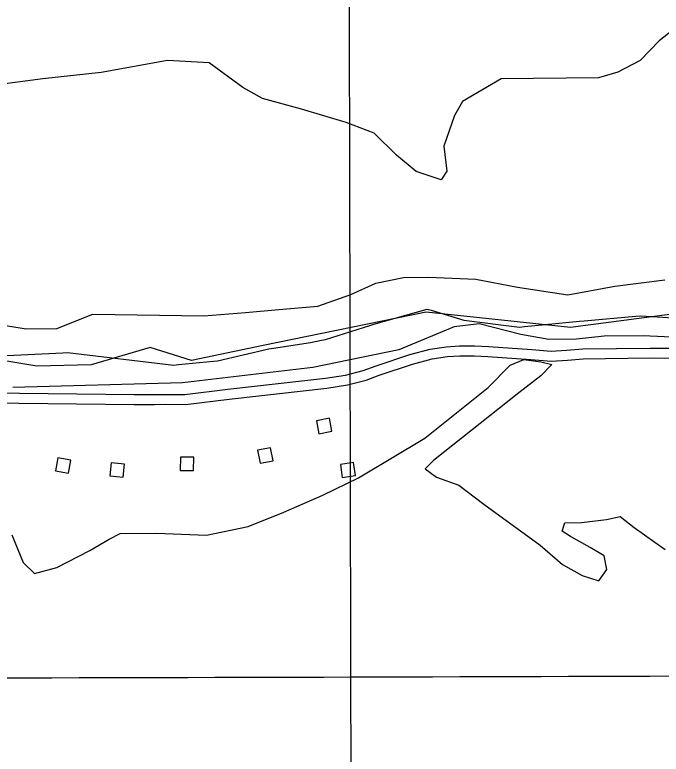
# Model space of a CAD drawing. Extents: x 3329297 to 3367176, y 649250 to 674653.
# Drawn here: x 3358699 to 3360653, y 660508 to 662741 of the extents above; entities that cross this region are included whole.
import ezdxf

# ---------------------------------------------------------------- set-up
doc = ezdxf.new("R2010")
doc.units = 0
for name, color, linetype in [('V-BLDG-OTLN', 7, 'Continuous'), ('V-GRID-MAJR', 7, 'Continuous'), ('V-ROAD-CNTR', 7, 'Continuous'), ('V-SITE-VEGE', 7, 'Continuous'), ('V-TOPO-BNDY', 7, 'Continuous'), ('V-TOPO-SHOR', 7, 'Continuous')]:
    doc.layers.add(name, color=color, linetype=linetype)

msp = doc.modelspace()

# ---------------------------------------------------------------- linework, layer by layer
at = {"layer": 'V-BLDG-OTLN'}
for points in [[(3359650.06866231, 661522.6109280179), (3359610.782740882, 661515.090943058), (3359618.3017258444, 661475.804021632), (3359657.58864727, 661483.324006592)], [(3359472.1660181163, 661433.59010606), (3359432.870096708, 661426.1201209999), (3359440.340081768, 661386.8241995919), (3359479.6360031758, 661394.2941846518)], [(3358868.771224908, 661395.6781818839), (3358829.3933036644, 661402.7041678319), (3358822.3663177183, 661363.326246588), (3358861.7442389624, 661356.3002606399)], [(3359239.860482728, 661404.55016414), (3359199.8645627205, 661405.1221629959), (3359199.292563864, 661365.1262429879), (3359239.2884838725, 661364.5542441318)], [(3359030.5119014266, 661384.223204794), (3358990.713981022, 661388.243196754), (3358986.693989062, 661348.44527635), (3359026.4919094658, 661344.4262843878)], [(3359722.6605171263, 661388.6721958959), (3359683.090596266, 661382.818207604), (3359688.945584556, 661343.2482867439), (3359728.514505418, 661349.103275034)]]:
    msp.add_lwpolyline(points, close=True, dxfattribs=at)
at = {"layer": 'V-GRID-MAJR'}
for points in [[(3359728.213, 654681.765), (3359714.992, 660741.233), (3359701.768, 666802.639), (3359688.544, 672864.0700000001), (3359688.54, 672865.981)], [(3333421.13, 660693.428), (3338679.904, 660701.46), (3343938.678, 660710.256), (3349197.451, 660719.817), (3354456.222, 660730.142), (3359714.992, 660741.233), (3364973.7600000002, 660753.089), (3364973.761, 660753.089)]]:
    msp.add_spline(points, degree=3, dxfattribs=at)
at = {"layer": 'V-ROAD-CNTR'}
for points in [[(3358625.7867108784, 661599.455774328), (3359059.6628431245, 661593.7617857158), (3359121.2057200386, 661594.038785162), (3359155.128652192, 661594.5567841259), (3359213.2565359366, 661593.811785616), (3359343.0682763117, 661610.160752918), (3359637.7446869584, 661643.3806864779), (3359698.1845660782, 661652.933667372), (3359752.0944582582, 661666.635639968), (3359790.9603805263, 661680.550612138), (3359892.65817713, 661714.77954368), (3359954.785052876, 661731.228510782), (3360003.27795589, 661738.62949598), (3360043.073876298, 661740.8764914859), (3360088.950784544, 661740.8114916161), (3360130.700701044, 661739.087495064), (3360261.2414399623, 661729.828513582), (3360320.426321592, 661725.042523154), (3360366.883228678, 661728.186516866), (3360415.5271313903, 661732.2225087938), (3360619.394723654, 661734.5835040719), (3360698.4805654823, 661733.6795058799)], [(3358623.4387155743, 661569.4838342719), (3359059.532843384, 661563.761845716), (3359121.5017194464, 661564.0408451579), (3359155.1646521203, 661564.5548441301), (3359214.9465325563, 661563.7878456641), (3359346.6222692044, 661580.3708124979), (3359641.76867891, 661613.64474595), (3359704.234553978, 661623.5177262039), (3359760.864440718, 661637.9116974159), (3359800.802360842, 661652.2086688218), (3359901.292159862, 661686.031601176), (3359960.905040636, 661701.8145696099), (3360006.3939496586, 661708.7575557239), (3360043.89787465, 661710.8745514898), (3360088.310785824, 661710.811551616), (3360129.020704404, 661709.131554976), (3360258.971444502, 661699.9145734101), (3360320.228321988, 661694.960583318), (3360369.13722417, 661698.2705766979), (3360416.9431285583, 661702.236568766), (3360619.39672365, 661704.581564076), (3360696.760568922, 661703.6975658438)]]:
    msp.add_lwpolyline(points, dxfattribs=at)
at = {"layer": 'V-SITE-VEGE'}
for p, q in [((3360688.457, 662695.8200000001), (3360646.8540000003, 662661.7720000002)), ((3360646.8540000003, 662661.772), (3360588.748, 662602.3579999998)), ((3359160.901, 662602.649), (3358959.738, 662566.757)), ((3359286.967, 662595.712), (3359160.901, 662602.649)), ((3359388.616, 662521.3589999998), (3359286.967, 662595.712)), ((3360588.748, 662602.358), (3360521.95, 662568.017)), ((3358959.738, 662566.757), (3358783.575, 662547.938)), ((3360521.95, 662568.017), (3360463.359, 662550.558)), ((3358783.575, 662547.938), (3358506.8310000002, 662511.1730000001)), ((3360169.43, 662547.162), (3360052.6350000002, 662478.677)), ((3360463.359, 662550.558), (3360169.43, 662547.162)), ((3359447.789, 662488.475), (3359388.616, 662521.3589999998)), ((3359565.747, 662456.27), (3359447.789, 662488.475)), ((3360052.6350000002, 662478.677), (3360027.926, 662436.4329999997)), ((3359700.6, 662415.867), (3359565.747, 662456.27)), ((3360027.926, 662436.4329999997), (3359995.399, 662343.747)), ((3359784.965, 662383.275), (3359700.6, 662415.867)), ((3359852.926, 662316.9239999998), (3359784.965, 662383.275)), ((3359995.399, 662343.747), (3360004.671, 662268.327)), ((3359912.293, 662267.26), (3359852.926, 662316.9239999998)), ((3359988.166, 662242.958), (3359912.293, 662267.26)), ((3360004.671, 662268.327), (3359988.166, 662242.958)), ((3359790.202, 661930.171), (3359873.988, 661947.922)), ((3359873.988, 661947.922), (3359949.569, 661948.7960000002)), ((3359949.569, 661948.7960000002), (3360092.431, 661942.0540000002)), ((3360092.431, 661942.054), (3360218.691, 661918.336)), ((3360512.62, 661921.732), (3360663.59, 661940.2600000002)), ((3359715.0100000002, 661895.734), (3359790.202, 661930.171)), ((3360218.691, 661918.3360000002), (3360370.144, 661894.9090000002)), ((3360370.144, 661894.909), (3360512.62, 661921.732)), ((3359614.6210000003, 661861.004), (3359715.0100000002, 661895.734)), ((3359396.468, 661841.7020000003), (3359497.145, 661851.2580000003)), ((3359497.145, 661851.2580000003), (3359614.6210000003, 661861.004)), ((3358825.8910000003, 661793.152), (3358934.58, 661836.3690000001)), ((3358934.58, 661836.3690000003), (3359270.596, 661831.8570000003)), ((3359270.596, 661831.857), (3359396.468, 661841.702)), ((3358590.457, 661815.6080000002), (3358733.514, 661792.0850000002)), ((3360102.381, 661807.898), (3360026.895, 661798.635)), ((3360228.736, 661775.7890000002), (3360102.381, 661807.898)), ((3358733.514, 661792.085), (3358825.8910000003, 661793.152)), ((3360026.895, 661798.6350000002), (3359859.711, 661729.5680000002)), ((3360312.909, 661759.9790000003), (3360228.736, 661775.7890000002)), ((3360396.889, 661760.9470000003), (3360312.909, 661759.9790000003)), ((3360480.771, 661770.3090000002), (3360396.889, 661760.9470000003)), ((3360598.345, 661771.667), (3360480.771, 661770.3090000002)), ((3360732.808, 661764.828), (3360598.345, 661771.667)), ((3359859.711, 661729.5680000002), (3359599.955, 661676.2150000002)), ((3359599.955, 661676.2150000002), (3359205.738, 661629.7010000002)), ((3359205.738, 661629.701), (3358693.559, 661615.3939999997))]:
    msp.add_line(p, q, dxfattribs=at)
msp.add_lwpolyline([(3358690.291, 661170.587), (3358724.8510000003, 661087.0650000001), (3358758.8310000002, 661053.89), (3358825.819, 661071.4450000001), (3358926.014, 661122.956), (3358984.412, 661157.199), (3359017.809, 661174.3690000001), (3359126.984, 661175.631), (3359278.245, 661168.985), (3359403.923, 661195.613), (3359512.612, 661238.828), (3359629.6, 661290.532), (3359738.193, 661342.137), (3359938.387, 661461.935), (3360129.795, 661615.201), (3360196.204, 661683.105), (3360237.9990000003, 661700.372), (3360288.484, 661692.563), (3360322.1720000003, 661684.561), (3360288.97, 661650.609), (3360222.367, 661599.487), (3359964.356, 661395.101), (3359939.452, 661369.638), (3359973.336, 661344.853), (3360040.81, 661320.457), (3360117.071, 661262.593), (3360286.484, 661138.6730000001), (3360354.344, 661080.712), (3360413.519, 661047.83), (3360464.098, 661031.63), (3360488.906, 661065.483), (3360480.026, 661107.34), (3360437.7430000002, 661132.027), (3360378.5700000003, 661164.912), (3360353.183, 661181.402), (3360361.289, 661206.672), (3360411.678, 661207.254), (3360487.163, 661216.517), (3360529.055, 661225.393), (3360571.432, 661192.316), (3360664.585, 661126.258)], dxfattribs=at)
at = {"layer": 'V-TOPO-BNDY'}
for p, q in [((3359784.003, 661806.3859999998), (3359945.657, 661851.8779999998)), ((3359945.657, 661851.878), (3359957.089, 661848.43)), ((3359957.089, 661848.4299999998), (3360056.718, 661818.746)), ((3360420.142, 661816.501), (3360576.265, 661830.4359999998)), ((3360576.265, 661830.4359999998), (3360590.827, 661832.091)), ((3360590.827, 661832.091), (3360788.024, 661818.8159999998)), ((3359771.7060000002, 661802.925), (3359784.003, 661806.3859999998)), ((3360056.718, 661818.746), (3360224.9, 661797.8559999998)), ((3360239.1520000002, 661799.224), (3360406.089, 661815.16)), ((3360406.089, 661815.16), (3360420.142, 661816.501)), ((3359637.988, 661760.626), (3359771.7060000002, 661802.925)), ((3360224.9, 661797.8559999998), (3360239.1520000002, 661799.2239999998)), ((3359625.7460000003, 661758.1889999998), (3359637.988, 661760.6259999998)), ((3359480.534, 661734.0349999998), (3359592.75, 661751.623)), ((3359592.75, 661751.623), (3359625.7460000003, 661758.1889999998)), ((3358652.698, 661711.0499999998), (3358844.778, 661720.4439999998)), ((3358844.778, 661720.4439999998), (3358858.579, 661721.12)), ((3358858.579, 661721.12), (3359179.963, 661683.199)), ((3359312.029, 661695.946), (3359467.183, 661731.9409999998)), ((3359467.183, 661731.9409999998), (3359480.534, 661734.0349999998)), ((3359194.22, 661684.375), (3359299.454, 661694.711)), ((3359299.454, 661694.711), (3359312.029, 661695.946)), ((3359179.963, 661683.199), (3359194.22, 661684.375))]:
    msp.add_line(p, q, dxfattribs=at)
at = {"layer": 'V-TOPO-SHOR'}
msp.add_lwpolyline([(3364972.0318293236, 661496.1451057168), (3364613.1010000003, 661743.836), (3364042.434, 661811.193), (3363883.65, 661771.2880000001), (3363570.554, 661839.937), (3363411.73, 661817.376), (3363233.654, 661791.997), (3362193.72, 661799.353), (3361688.022, 661881.462), (3361254.778, 661856.91), (3360917.921, 661788.182), (3360701.159, 661839.033), (3360378.687, 661796.703), (3359942.878, 661842.916), (3359449.62, 661741.952), (3359233.068, 661697.087), (3359107.808, 661735.661), (3358929.786, 661683.942), (3358766.106, 661679.429), (3358077.394, 661794.487)], dxfattribs=at)

doc.saveas('drawing.dxf')
